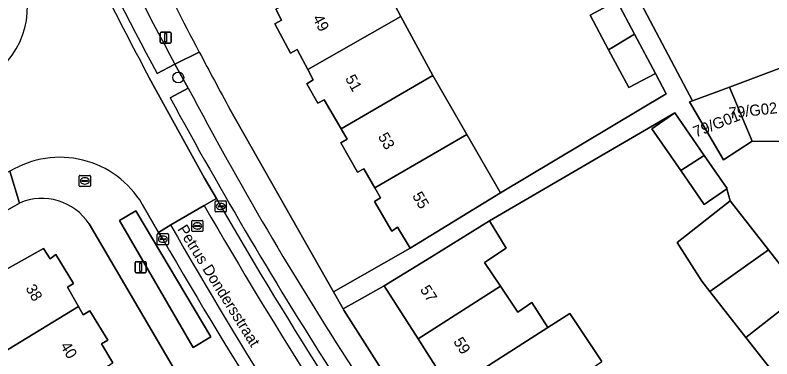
# Model space of a CAD drawing. Extents: x 162073 to 163043, y 381818 to 382561.
# Drawn here: x 162508.8 to 162577.1, y 382305.6 to 382336.5 of the extents above; entities that cross this region are included whole.
import ezdxf

# ---------------------------------------------------------------- set-up
doc = ezdxf.new("R2010")
doc.units = 0
for name, color, linetype in [('IMGEO_Boom', 7, 'Continuous'), ('IMGEO_Brandkraan', 7, 'Continuous'), ('IMGEO_Erf', 7, 'Continuous'), ('IMGEO_Fietspad_gesloten', 7, 'Continuous'), ('IMGEO_Kolk', 7, 'Continuous'), ('IMGEO_Lichtmast', 7, 'Continuous'), ('IMGEO_Openbare_ruimte_label', 7, 'Continuous'), ('IMGEO_Pand', 7, 'Continuous'), ('IMGEO_Pand_nummerreeks', 7, 'Continuous'), ('IMGEO_Parkeervlak_open', 7, 'Continuous'), ('IMGEO_Rijbaan_lokaal_open', 7, 'Continuous'), ('IMGEO_Rioolput', 7, 'Continuous'), ('IMGEO_Voetpad_open', 7, 'Continuous')]:
    doc.layers.add(name, color=color, linetype=linetype)

msp = doc.modelspace()

# ---------------------------------------------------------------- linework, layer by layer
at = {"layer": 'IMGEO_Boom'}
msp.add_circle((162523.544, 382330.923), 0.489, dxfattribs=at)
at = {"layer": 'IMGEO_Brandkraan'}
for p, q in [((162514.616, 382321.179), (162514.616, 382322.031)), ((162514.691, 382322.105), (162515.543, 382322.105)), ((162514.875, 382321.599), (162514.875, 382321.611)), ((162515.313, 382321.562), (162514.915, 382321.562)), ((162514.918, 382321.648), (162515.316, 382321.648)), ((162515.104, 382321.885), (162515.129, 382321.885)), ((162515.359, 382321.611), (162515.359, 382321.599)), ((162515.617, 382322.031), (162515.617, 382321.179)), ((162515.543, 382321.105), (162514.691, 382321.105)), ((162515.127, 382321.325), (162515.102, 382321.325))]:
    msp.add_line(p, q, dxfattribs=at)
for points in [[(162514.616, 382321.179), (162514.616, 382322.031)], [(162514.691, 382322.105), (162515.543, 382322.105)], [(162515.617, 382322.031), (162515.617, 382321.179)], [(162515.543, 382321.105), (162514.691, 382321.105)]]:
    msp.add_lwpolyline(points, dxfattribs=at)
for centre, radius, start, end in [((162514.693, 382322.029), 0.0765, 91.55205, 178.44795), ((162514.693, 382322.029), 0.0765, 91.55205, 178.44795), ((162514.915, 382321.608), 0.0403, 85.87752, 175.75265), ((162514.912, 382321.598), 0.0366, 178.93798, 274.71019), ((162515.316, 382321.605), 0.043, 264.86636, 352.45326), ((162515.32, 382321.61), 0.0386, 1.73085, 96.63898), ((162515.541, 382322.029), 0.0765, 1.55205, 88.44795), ((162515.541, 382322.029), 0.0765, 1.55205, 88.44795), ((162514.693, 382321.181), 0.0765, 181.55205, 268.44795), ((162514.693, 382321.181), 0.0765, 181.55205, 268.44795), ((162515.541, 382321.181), 0.0765, 271.55205, 358.44795), ((162515.541, 382321.181), 0.0765, 271.55205, 358.44795)]:
    msp.add_arc(centre, radius, start, end, dxfattribs=at)
for centre, major_axis, ratio, start_param, end_param in [((162515.103, 382321.605), (-0.387, 0.002), 0.722429, 4.712389, 7.853982), ((162515.128, 382321.605), (-0.39, 0.002), 0.717154, 1.570796, 4.712389)]:
    msp.add_ellipse(centre, major_axis=major_axis, ratio=ratio, start_param=start_param, end_param=end_param, dxfattribs=at)
at = {"layer": 'IMGEO_Erf'}
for points in [[(162529.011, 382406.096), (162569.932, 382328.823), (162573.254, 382330.06), (162578.472, 382332.003), (162582.646, 382333.558), (162588.245, 382326.718), (162590.199, 382324.33), (162592.154, 382321.943), (162594.108, 382319.555), (162596.063, 382317.167), (162598.017, 382314.78), (162599.972, 382312.392), (162601.926, 382310.004), (162603.881, 382307.616), (162605.835, 382305.229), (162607.79, 382302.841), (162609.744, 382300.453), (162611.699, 382298.065), (162613.653, 382295.678), (162613.845, 382295.443), (162615.612, 382293.293), (162617.571, 382290.909), (162619.177, 382288.954), (162619.477, 382288.589)], [(162542.824, 382337.879), (162543.617, 382336.423), (162546.516, 382331.099), (162549.58, 382325.789), (162552.605, 382320.546), (162567.554, 382329.46), (162566.579, 382331.289), (162564.175, 382330.008), (162562.359, 382333.417), (162560.695, 382336.539), (162563.099, 382337.82)], [(162528.204, 382328.076), (162537.537, 382311.628), (162544.472, 382315.563), (162543.33, 382317.427), (162542.819, 382317.09), (162541.25, 382319.764), (162541.77, 382320.082), (162541.258, 382320.985), (162540.281, 382322.708), (162539.72, 382322.41), (162538.191, 382325.036), (162538.772, 382325.373), (162538.226, 382326.313), (162536.716, 382328.91), (162536.126, 382328.603), (162535.153, 382330.356), (162535.714, 382330.713), (162535.219, 382331.654), (162534.274, 382333.448), (162533.674, 382333.121), (162532.255, 382335.746), (162532.855, 382336.093), (162532.357, 382337.073)], [(162577.938, 382303.421), (162574.745, 382307.49), (162571.478, 382311.654), (162570.754, 382312.576), (162568.529, 382316.067), (162573.308, 382319.817), (162573.015, 382320.899), (162570.98, 382319.485), (162568.858, 382322.535), (162566.25, 382326.286), (162568.323, 382327.727), (162551.613, 382318.004), (162553.111, 382315.554), (162551.156, 382314.271), (162552.595, 382312.121), (162554.165, 382309.777), (162555.422, 382310.64), (162556.885, 382308.409), (162558.856, 382309.668), (162561.756, 382305.345)], [(162509.228, 382319.617), (162502.87, 382316.001), (162500, 382314.167), (162498.232, 382312.795)], [(162524.856, 382301.801), (162515.515, 382317.726)], [(162500, 382309.14), (162511.402, 382315.528), (162511.986, 382314.601), (162512.506, 382314.97), (162514.105, 382312.367), (162513.559, 382312.037), (162514.538, 382310.298), (162514.968, 382309.535), (162515.577, 382309.891), (162517.176, 382307.25), (162516.63, 382306.92), (162517.645, 382305.206)], [(162577.587, 382263.164), (162574.212, 382267.291), (162570.819, 382271.441), (162570.741, 382271.537), (162567.343, 382275.999), (162564.072, 382280.295), (162560.794, 382284.6), (162558.637, 382287.433), (162557.475, 382289.075), (162554.315, 382293.543), (162554.203, 382293.702), (162551.186, 382298.196), (162548.186, 382302.666), (162548.107, 382302.789), (162545.174, 382307.369), (162542.104, 382312.162), (162538.42, 382310.072), (162538.482, 382309.963), (162543.722, 382301.72), (162549.149, 382293.599), (162560.037, 382278.564), (162566.443, 382270.365), (162573.002, 382262.288), (162578.376, 382256.162)]]:
    msp.add_lwpolyline(points, dxfattribs=at)
for centre, radius, start, end in [((162882.64, 382522.338), 404.183, 205.18522, 207.89938), ((162883.778, 382523.056), 405.525, 207.91376, 208.73829), ((162511.239, 382314.905), 5.123, 33.41135, 113.10824)]:
    msp.add_arc(centre, radius, start, end, dxfattribs=at)
at = {"layer": 'IMGEO_Fietspad_gesloten'}
for points in [[(162527.371, 382319.307), (162527.002, 382320.03), (162525.872, 382319.401)], [(162522.858, 382317.643), (162521.756, 382316.959), (162522.152, 382316.361)]]:
    msp.add_lwpolyline(points, dxfattribs=at)
for centre, radius, start, end in [((162921.44, 382547.896), 456.819, 210.01231, 214.91275), ((162945.03, 382562.574), 483.34, 210.21879, 214.72337), ((162877.852, 382519.575), 408.409, 209.6326, 215.19334), ((162906.267, 382538.255), 443.6, 210.014, 215.04595)]:
    msp.add_arc(centre, radius, start, end, dxfattribs=at)
at = {"layer": 'IMGEO_Kolk'}
for p, q in [((162526.87, 382318.881), (162526.87, 382319.733)), ((162526.945, 382319.807), (162527.797, 382319.807)), ((162527.358, 382319.587), (162527.383, 382319.587)), ((162527.871, 382319.733), (162527.871, 382318.881)), ((162527.797, 382318.807), (162526.945, 382318.807)), ((162527.129, 382319.301), (162527.129, 382319.313)), ((162527.567, 382319.264), (162527.169, 382319.264)), ((162527.172, 382319.35), (162527.57, 382319.35)), ((162527.381, 382319.027), (162527.356, 382319.027)), ((162527.613, 382319.313), (162527.613, 382319.301)), ((162521.651, 382315.935), (162521.651, 382316.787)), ((162521.726, 382316.861), (162522.578, 382316.861)), ((162522.652, 382316.787), (162522.652, 382315.935)), ((162521.91, 382316.355), (162521.91, 382316.367)), ((162522.348, 382316.318), (162521.95, 382316.318)), ((162521.953, 382316.404), (162522.351, 382316.404)), ((162522.162, 382316.081), (162522.137, 382316.081)), ((162522.139, 382316.641), (162522.164, 382316.641)), ((162522.394, 382316.367), (162522.394, 382316.355)), ((162522.578, 382315.861), (162521.726, 382315.861))]:
    msp.add_line(p, q, dxfattribs=at)
for points in [[(162526.87, 382318.881), (162526.87, 382319.733)], [(162526.945, 382319.807), (162527.797, 382319.807)], [(162527.871, 382319.733), (162527.871, 382318.881)], [(162527.797, 382318.807), (162526.945, 382318.807)], [(162521.651, 382315.935), (162521.651, 382316.787)], [(162521.726, 382316.861), (162522.578, 382316.861)], [(162522.652, 382316.787), (162522.652, 382315.935)], [(162522.578, 382315.861), (162521.726, 382315.861)]]:
    msp.add_lwpolyline(points, dxfattribs=at)
for centre, radius, start, end in [((162526.947, 382319.731), 0.0765, 91.55205, 178.44795), ((162526.947, 382319.731), 0.0765, 91.55205, 178.44795), ((162527.795, 382319.731), 0.0765, 1.55205, 88.44795), ((162527.795, 382319.731), 0.0765, 1.55205, 88.44795), ((162526.947, 382318.883), 0.0765, 181.55205, 268.44795), ((162526.947, 382318.883), 0.0765, 181.55205, 268.44795), ((162527.169, 382319.31), 0.0403, 85.87752, 175.75265), ((162527.166, 382319.3), 0.0366, 178.93798, 274.71019), ((162527.57, 382319.307), 0.043, 264.86636, 352.45326), ((162527.574, 382319.312), 0.0386, 1.73085, 96.63898), ((162527.795, 382318.883), 0.0765, 271.55205, 358.44795), ((162527.795, 382318.883), 0.0765, 271.55205, 358.44795), ((162521.728, 382316.785), 0.0765, 91.55205, 178.44795), ((162521.728, 382316.785), 0.0765, 91.55205, 178.44795), ((162522.576, 382316.785), 0.0765, 1.55205, 88.44795), ((162522.576, 382316.785), 0.0765, 1.55205, 88.44795), ((162521.95, 382316.364), 0.0403, 85.87752, 175.75265), ((162521.947, 382316.354), 0.0366, 178.93798, 274.71019), ((162522.351, 382316.361), 0.043, 264.86636, 352.45326), ((162522.355, 382316.366), 0.0386, 1.73085, 96.63898), ((162521.728, 382315.937), 0.0765, 181.55205, 268.44795), ((162521.728, 382315.937), 0.0765, 181.55205, 268.44795), ((162522.576, 382315.937), 0.0765, 271.55205, 358.44795), ((162522.576, 382315.937), 0.0765, 271.55205, 358.44795)]:
    msp.add_arc(centre, radius, start, end, dxfattribs=at)
for centre, major_axis, ratio, start_param, end_param in [((162527.357, 382319.307), (-0.387, 0.002), 0.722429, 4.712389, 7.853982), ((162527.382, 382319.307), (-0.39, 0.002), 0.717154, 1.570796, 4.712389), ((162522.138, 382316.361), (-0.387, 0.002), 0.722429, 4.712389, 7.853982), ((162522.163, 382316.361), (-0.39, 0.002), 0.717154, 1.570796, 4.712389)]:
    msp.add_ellipse(centre, major_axis=major_axis, ratio=ratio, start_param=start_param, end_param=end_param, dxfattribs=at)
at = {"layer": 'IMGEO_Lichtmast'}
for p, q in [((162521.908, 382334.111), (162521.908, 382334.911)), ((162521.908, 382334.911), (162521.908, 382334.111)), ((162522.008, 382335.011), (162522.798, 382335.011)), ((162522.798, 382335.011), (162522.008, 382335.011)), ((162522.898, 382334.911), (162522.898, 382334.111)), ((162522.898, 382334.111), (162522.898, 382334.911)), ((162522.798, 382334.011), (162522.008, 382334.011)), ((162522.008, 382334.011), (162522.798, 382334.011)), ((162519.67, 382313.432), (162519.67, 382314.232)), ((162519.67, 382314.232), (162519.67, 382313.432)), ((162519.77, 382314.332), (162520.56, 382314.332)), ((162520.56, 382314.332), (162519.77, 382314.332)), ((162520.66, 382314.232), (162520.66, 382313.432)), ((162520.66, 382313.432), (162520.66, 382314.232)), ((162520.56, 382313.332), (162519.77, 382313.332)), ((162519.77, 382313.332), (162520.56, 382313.332))]:
    msp.add_line(p, q, dxfattribs=at)
for points in [[(162522.328, 382334.886), (162522.478, 382334.886), (162522.478, 382334.136), (162522.328, 382334.136), (162522.328, 382334.886)], [(162520.09, 382314.207), (162520.24, 382314.207), (162520.24, 382313.457), (162520.09, 382313.457), (162520.09, 382314.207)]]:
    msp.add_lwpolyline(points, dxfattribs=at)
for centre, start, end in [((162522.008, 382334.911), 90, 180), ((162522.008, 382334.911), 90, 180), ((162522.798, 382334.911), 0, 90), ((162522.798, 382334.911), 360, 90), ((162522.008, 382334.111), 180, 270), ((162522.008, 382334.111), 180, 270), ((162522.798, 382334.111), 270, 0), ((162522.798, 382334.111), 270, 0), ((162519.77, 382314.232), 90, 180), ((162519.77, 382314.232), 90, 180), ((162520.56, 382314.232), 0, 90), ((162520.56, 382314.232), 360, 90), ((162519.77, 382313.432), 180, 270), ((162519.77, 382313.432), 180, 270), ((162520.56, 382313.432), 270, 0), ((162520.56, 382313.432), 270, 0)]:
    msp.add_arc(centre, 0.1, start, end, dxfattribs=at)
at = {"layer": 'IMGEO_Pand'}
for points in [[(162532.357, 382337.073), (162532.855, 382336.093), (162532.255, 382335.746), (162533.674, 382333.121), (162534.274, 382333.448), (162535.219, 382331.654), (162543.617, 382336.423), (162542.824, 382337.879), (162540.91, 382341.557)], [(162564.701, 382334.814), (162563.099, 382337.82), (162560.695, 382336.539), (162562.359, 382333.417)], [(162538.226, 382326.313), (162546.516, 382331.099), (162543.617, 382336.423), (162535.219, 382331.654), (162535.714, 382330.713), (162535.153, 382330.356), (162536.126, 382328.603), (162536.716, 382328.91)], [(162564.701, 382334.814), (162562.359, 382333.417), (162564.175, 382330.008), (162566.579, 382331.289)], [(162578.472, 382332.003), (162573.254, 382330.06), (162575.295, 382325.19), (162578.031, 382325.168)], [(162541.258, 382320.985), (162549.58, 382325.789), (162546.516, 382331.099), (162538.226, 382326.313), (162538.772, 382325.373), (162538.191, 382325.036), (162539.72, 382322.41), (162540.281, 382322.708)], [(162573.254, 382330.06), (162569.932, 382328.823), (162569.666, 382328.724), (162572.717, 382323.514), (162575.295, 382325.19)], [(162570.986, 382323.898), (162568.323, 382327.727), (162566.25, 382326.286), (162568.858, 382322.535)], [(162541.258, 382320.985), (162541.77, 382320.082), (162541.25, 382319.764), (162542.819, 382317.09), (162543.33, 382317.427), (162544.472, 382315.563), (162548.736, 382318.176), (162552.605, 382320.546), (162549.58, 382325.789)], [(162570.986, 382323.898), (162568.858, 382322.535), (162570.98, 382319.485), (162573.015, 382320.899), (162573.053, 382320.926)], [(162573.308, 382319.817), (162568.529, 382316.067), (162570.754, 382312.576), (162571.478, 382311.654), (162576.779, 382315.392)], [(162552.595, 382312.121), (162551.156, 382314.271), (162553.111, 382315.554), (162551.613, 382318.004), (162546.369, 382314.782), (162542.104, 382312.162), (162545.174, 382307.369)], [(162514.538, 382310.298), (162513.559, 382312.037), (162514.105, 382312.367), (162512.506, 382314.97), (162511.986, 382314.601), (162511.402, 382315.528), (162500, 382309.14), (162499.735, 382308.992), (162500, 382308.518), (162501.176, 382306.412), (162504.665, 382308.393), (162506.484, 382305.391)], [(162576.779, 382315.392), (162571.478, 382311.654), (162574.745, 382307.49), (162579.841, 382311.489)], [(162556.885, 382308.409), (162555.422, 382310.64), (162554.165, 382309.777), (162552.595, 382312.121), (162545.174, 382307.369), (162548.107, 382302.789)], [(162579.841, 382311.489), (162574.745, 382307.49), (162577.938, 382303.421), (162583.034, 382307.42)], [(162514.538, 382310.298), (162506.484, 382305.391), (162509.575, 382300.289), (162517.645, 382305.206), (162516.63, 382306.92), (162517.176, 382307.25), (162515.577, 382309.891), (162514.968, 382309.535)], [(162556.885, 382308.409), (162548.107, 382302.789), (162548.186, 382302.666), (162551.186, 382298.196), (162558.552, 382303.14), (162561.756, 382305.345), (162558.856, 382309.668)]]:
    msp.add_lwpolyline(points, close=True, dxfattribs=at)
at = {"layer": 'IMGEO_Parkeervlak_open'}
for points in [[(162521.64, 382331.274), (162523.236, 382332.121)], [(162524.45, 382329.952), (162522.809, 382329.097)]]:
    msp.add_lwpolyline(points, dxfattribs=at)
msp.add_lwpolyline([(162524.889, 382306.61), (162526.492, 382307.563), (162519.72, 382318.914), (162518.237, 382318.042)], close=True, dxfattribs=at)
for centre, radius, start, end in [((162823.329, 382493.105), 340.546, 202.61246, 208.21114), ((162797.82, 382480.429), 313.884, 202.28108, 208.37189), ((162814.64, 382483.49), 328.305, 207.88317, 212.99454), ((162875.039, 382520.377), 400.816, 208.50438, 212.70626)]:
    msp.add_arc(centre, radius, start, end, dxfattribs=at)
at = {"layer": 'IMGEO_Rijbaan_lokaal_open'}
for points in [[(162520.3, 382319.525), (162521.756, 382316.959), (162522.858, 382317.643), (162525.872, 382319.401), (162527.002, 382320.03), (162525.917, 382321.85), (162520.926, 382330.895)], [(162525.872, 382319.401), (162522.858, 382317.643)]]:
    msp.add_lwpolyline(points, dxfattribs=at)
for centre, radius, start, end in [((162841.601, 382502.046), 363.49, 205.54124, 208.08972), ((162502.499, 382337.258), 7.444, 297.42835, 23.03998), ((162512.867, 382315.071), 8.665, 30.92941, 121.28976), ((162921.44, 382547.896), 456.819, 210.01231, 214.91275), ((162877.852, 382519.575), 408.409, 209.6326, 215.19334)]:
    msp.add_arc(centre, radius, start, end, dxfattribs=at)
at = {"layer": 'IMGEO_Rioolput'}
for p, q in [((162524.762, 382317.122), (162524.762, 382317.974)), ((162524.837, 382318.048), (162525.689, 382318.048)), ((162525.021, 382317.542), (162525.021, 382317.554)), ((162525.459, 382317.505), (162525.061, 382317.505)), ((162525.064, 382317.591), (162525.462, 382317.591)), ((162525.25, 382317.828), (162525.275, 382317.828)), ((162525.505, 382317.554), (162525.505, 382317.542)), ((162525.763, 382317.974), (162525.763, 382317.122)), ((162525.689, 382317.048), (162524.837, 382317.048)), ((162525.273, 382317.268), (162525.248, 382317.268))]:
    msp.add_line(p, q, dxfattribs=at)
for points in [[(162524.762, 382317.122), (162524.762, 382317.974)], [(162524.837, 382318.048), (162525.689, 382318.048)], [(162525.763, 382317.974), (162525.763, 382317.122)], [(162525.689, 382317.048), (162524.837, 382317.048)]]:
    msp.add_lwpolyline(points, dxfattribs=at)
for centre, radius, start, end in [((162524.839, 382317.972), 0.0765, 91.55205, 178.44795), ((162524.839, 382317.972), 0.0765, 91.55205, 178.44795), ((162525.061, 382317.551), 0.0403, 85.87752, 175.75265), ((162525.058, 382317.541), 0.0366, 178.93798, 274.71019), ((162525.462, 382317.548), 0.043, 264.86636, 352.45326), ((162525.466, 382317.553), 0.0386, 1.73085, 96.63898), ((162525.687, 382317.972), 0.0765, 1.55205, 88.44795), ((162525.687, 382317.972), 0.0765, 1.55205, 88.44795), ((162524.839, 382317.124), 0.0765, 181.55205, 268.44795), ((162524.839, 382317.124), 0.0765, 181.55205, 268.44795), ((162525.687, 382317.124), 0.0765, 271.55205, 358.44795), ((162525.687, 382317.124), 0.0765, 271.55205, 358.44795)]:
    msp.add_arc(centre, radius, start, end, dxfattribs=at)
for centre, major_axis, ratio, start_param, end_param in [((162525.249, 382317.548), (-0.387, 0.002), 0.722429, 4.712389, 7.853982), ((162525.274, 382317.548), (-0.39, 0.002), 0.717154, 1.570796, 4.712389)]:
    msp.add_ellipse(centre, major_axis=major_axis, ratio=ratio, start_param=start_param, end_param=end_param, dxfattribs=at)
at = {"layer": 'IMGEO_Voetpad_open'}
for points in [[(162578.031, 382325.168), (162575.295, 382325.19), (162572.717, 382323.514), (162569.666, 382328.724), (162569.932, 382328.823), (162529.011, 382406.096)], [(162563.099, 382337.82), (162564.701, 382334.814), (162566.579, 382331.289), (162567.554, 382329.46), (162552.605, 382320.546), (162548.736, 382318.176), (162544.472, 382315.563), (162537.537, 382311.628), (162538.42, 382310.072), (162542.104, 382312.162), (162546.369, 382314.782), (162551.613, 382318.004), (162568.323, 382327.727), (162570.986, 382323.898), (162573.053, 382320.926), (162573.015, 382320.899), (162573.308, 382319.817), (162576.779, 382315.392), (162579.841, 382311.489)], [(162523.236, 382332.121), (162525.435, 382333.213)], [(162525.435, 382333.213), (162523.236, 382332.121), (162524.45, 382329.952)], [(162522.809, 382329.097), (162524.45, 382329.952), (162523.236, 382332.121), (162521.64, 382331.274)], [(162520.926, 382330.895), (162525.917, 382321.85), (162527.002, 382320.03), (162527.371, 382319.307)], [(162595.326, 382237.974), (162583.782, 382250), (162580.144, 382254.147), (162579.692, 382254.662), (162578.376, 382256.162), (162573.002, 382262.288), (162566.443, 382270.365), (162560.037, 382278.564), (162549.149, 382293.599), (162543.722, 382301.72), (162538.482, 382309.963), (162538.42, 382310.072), (162537.537, 382311.628), (162528.204, 382328.076)], [(162498.232, 382312.795), (162500, 382314.167), (162502.87, 382316.001), (162509.228, 382319.617), (162508.367, 382322.476), (162499.83, 382317.919)], [(162508.367, 382322.476), (162509.228, 382319.617)], [(162522.152, 382316.361), (162521.756, 382316.959), (162520.3, 382319.525)], [(162515.515, 382317.726), (162524.856, 382301.801), (162530.981, 382292.245), (162532.058, 382290.664), (162540.59, 382278.138), (162545.965, 382270.851), (162557.981, 382255.464), (162562.574, 382250), (162567.838, 382244.089), (162572.157, 382239.239), (162572.556, 382238.82), (162573.298, 382238.041), (162584.822, 382225.942), (162592.043, 382218.91), (162605.774, 382206.205), (162621.309, 382192.475), (162624.656, 382189.517), (162626.716, 382187.697), (162638.741, 382177.42), (162641.717, 382174.636)]]:
    msp.add_lwpolyline(points, dxfattribs=at)
msp.add_lwpolyline([(162524.889, 382306.61), (162518.237, 382318.042), (162519.72, 382318.914), (162526.492, 382307.563)], close=True, dxfattribs=at)
for centre, radius, start, end in [((162823.329, 382493.105), 340.546, 202.61246, 208.21114), ((162797.82, 382480.429), 313.884, 202.28108, 208.37189), ((162882.64, 382522.338), 404.183, 205.18522, 207.89938), ((162841.601, 382502.046), 363.49, 205.54124, 208.08972), ((162502.499, 382337.258), 7.444, 297.42835, 23.03998), ((162883.778, 382523.056), 405.525, 207.91376, 208.73829), ((162814.64, 382483.49), 328.305, 207.88317, 212.99454), ((162875.039, 382520.377), 400.816, 208.50438, 212.70626), ((162512.867, 382315.071), 8.665, 30.92941, 121.28976), ((162511.239, 382314.905), 5.123, 33.41135, 113.10824), ((162945.03, 382562.574), 483.34, 210.21879, 214.72337), ((162906.267, 382538.255), 443.6, 210.014, 215.04595)]:
    msp.add_arc(centre, radius, start, end, dxfattribs=at)

# ---------------------------------------------------------------- texts
at = {"layer": 'IMGEO_Openbare_ruimte_label'}
msp.add_text('Petrus Dondersstraat', height=1, rotation=302.08436, dxfattribs=at).set_placement((162523.432, 382317.268))
at = {"layer": 'IMGEO_Pand_nummerreeks'}
for s, rotation, p in [('49', 297.83266, (162535.63, 382336.271)), ('51', 299.3801, (162538.568, 382330.841)), ('79/G02', 6.47718, (162573.258, 382327.217)), ('79/G01', 21.37565, (162570.218, 382325.51)), ('53', 299.64595, (162541.523, 382325.613)), ('55', 300.65843, (162544.611, 382320.27)), ('38', 300.95032, (162509.734, 382311.933)), ('57', 302.63876, (162545.315, 382311.821)), ('59', 302.63876, (162548.317, 382307.134)), ('40', 301.38764, (162512.863, 382306.747))]:
    msp.add_text(s, height=1, rotation=rotation, dxfattribs=at).set_placement(p)

doc.saveas('drawing.dxf')
